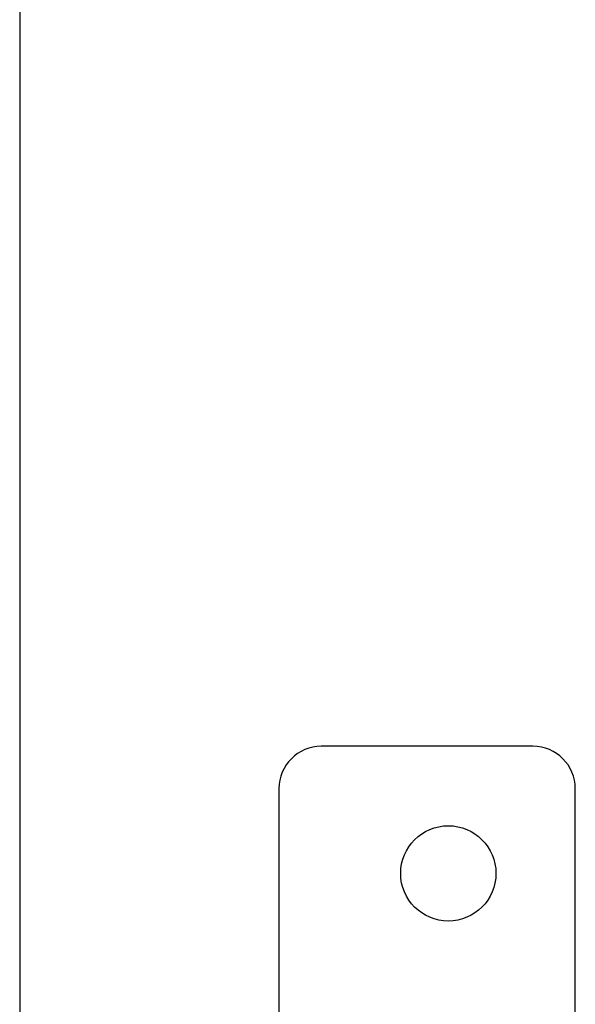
# Model space of a CAD drawing. Header units: inches. Extents: x 5 to 1128, y -85 to 748.
# Tile 524 of 656: x 766 to 779, y 190 to 213. Entities that reach past the tile are written whole.
import ezdxf

# ---------------------------------------------------------------- set-up
doc = ezdxf.new("R2010")
doc.units = ezdxf.units.IN
doc.header["$LTSCALE"] = 32
doc.header["$MEASUREMENT"] = 0
doc.layers.add('Visible (ANSI)', color=7, linetype='Continuous', lineweight=30)

msp = doc.modelspace()

# ---------------------------------------------------------------- linework, layer by layer
at = {"layer": 'Visible (ANSI)'}
for p, q in [((765.78063, 336.23367), (765.78063, 173.36817)), ((777.90563, 195.60867), (772.90563, 195.60867)), ((771.90563, 194.60867), (771.90563, 188.98367)), ((778.90563, 186.60867), (778.90563, 194.60867))]:
    msp.add_line(p, q, dxfattribs=at)
msp.add_circle((775.90563, 192.60867), 1.125, dxfattribs=at)
for centre, start, end in [((772.90563, 194.60867), 90, 180), ((777.90563, 194.60867), 0, 90)]:
    msp.add_arc(centre, 1, start, end, dxfattribs=at)

doc.saveas('drawing.dxf')
